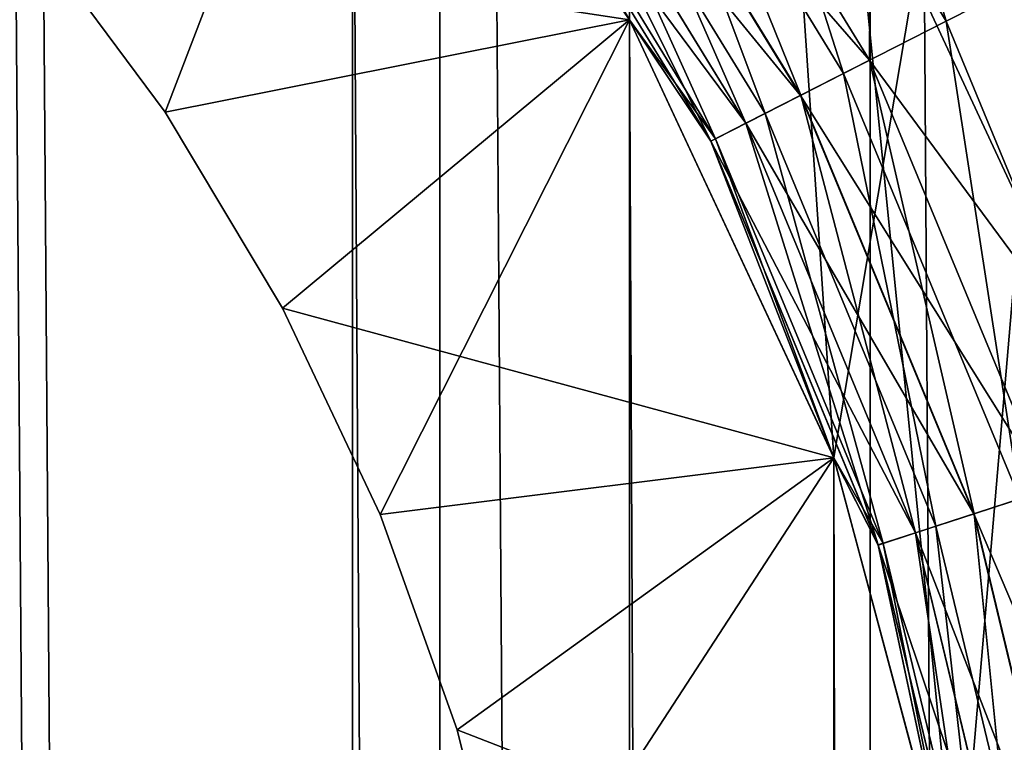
# Model space of a CAD drawing. Header units: metres. Extents: x -86 to 86, y -57 to 57.
# Tile 263 of 278: x 40.73 to 42.51, y 38.7 to 40. Entities that reach past the tile are written whole.
import ezdxf

# ---------------------------------------------------------------- set-up
doc = ezdxf.new("R2010")
doc.units = ezdxf.units.M
doc.layers.add('solid_125286', color=7, linetype='CONTINUOUS')

msp = doc.modelspace()

# ---------------------------------------------------------------- linework, layer by layer
at = {"layer": 'solid_125286'}
for points in [[(42.969261, 55.193535, -2), (42.5, 18.932886, -2), (42.265976, 54.764923, -2)], [(42.561554, 19.714966, -2), (42.5, 18.932886, -2), (42.969261, 55.193535, -2)], [(42.265976, 54.764923, -2), (42.252983, -54.758366, -2), (41.49025, 54.453724, -2)], [(42.265976, 54.764923, -2), (42.5, 18.932886, -2), (42.252983, -54.758366, -2)], [(41.49025, 54.453724, -2), (41.475212, -54.449116, -2), (40.668133, 54.275387, -2)], [(41.49025, 54.453724, -2), (42.252983, -54.758366, -2), (41.475212, -54.449116, -2)], [(40.668133, 54.275387, -2), (41.475212, -54.449116, -2), (40.65712, -54.273968, -2)], [(41.830116, 40.000019, 44.5), (42.198387, 39.210236, 44.5), (41.905605, 43.56963, 44.5)], [(41.905605, 43.56963, 69.5), (42.198383, 39.210239, 69.5), (41.830116, 40.000019, 69.5)], [(41.830116, 40.000019, 53.5), (42.198387, 39.210236, 53.5), (41.905605, 43.56963, 53.5)], [(41.905605, 43.56963, 51.5), (42.198383, 39.210239, 51.5), (41.830116, 40.000019, 51.5)], [(41.905605, 43.56963, 60.5), (42.198383, 39.210239, 60.5), (41.830116, 40.000019, 60.5)], [(41.905605, 43.56963, 62.5), (41.830116, 40.000019, 62.5), (42.198387, 39.210236, 62.5)], [(42.424034, 38.368114, 44.5), (42.803261, 42.803261, 44.5), (41.905605, 43.56963, 44.5)], [(42.198387, 39.210236, 44.5), (42.424034, 38.368114, 44.5), (41.905605, 43.56963, 44.5)], [(41.905605, 43.56963, 69.5), (42.803261, 42.803261, 69.5), (42.198383, 39.210239, 69.5)], [(42.424034, 38.368114, 53.5), (42.803261, 42.803261, 53.5), (41.905605, 43.56963, 53.5)], [(42.198387, 39.210236, 53.5), (42.424034, 38.368114, 53.5), (41.905605, 43.56963, 53.5)], [(41.905605, 43.56963, 51.5), (42.803261, 42.803261, 51.5), (42.198383, 39.210239, 51.5)], [(41.905605, 43.56963, 60.5), (42.803261, 42.803261, 60.5), (42.198383, 39.210239, 60.5)], [(41.905605, 43.56963, 62.5), (42.198387, 39.210236, 62.5), (42.424034, 38.368114, 62.5)], [(42.803261, 42.803261, 62.5), (41.905605, 43.56963, 62.5), (42.424034, 38.368114, 62.5)], [(42.803261, 42.803261, 69.5), (42.424034, 38.368114, 69.5), (42.198383, 39.210239, 69.5)], [(42.803261, 42.803261, 51.5), (42.424034, 38.368114, 51.5), (42.198383, 39.210239, 51.5)], [(42.803261, 42.803261, 60.5), (42.424034, 38.368114, 60.5), (42.198383, 39.210239, 60.5)], [(42.424034, 38.368114, 44.5), (42.5, 37.5, 44.5), (42.803261, 42.803261, 44.5)], [(42.803261, 42.803261, 69.5), (42.5, 37.5, 69.5), (42.424034, 38.368114, 69.5)], [(42.424034, 38.368114, 53.5), (42.5, 37.5, 53.5), (42.803261, 42.803261, 53.5)], [(42.803261, 42.803261, 51.5), (42.5, 37.5, 51.5), (42.424034, 38.368114, 51.5)], [(42.803261, 42.803261, 60.5), (42.5, 37.5, 60.5), (42.424034, 38.368114, 60.5)], [(42.803261, 42.803261, 62.5), (42.424034, 38.368114, 62.5), (42.5, 37.5, 62.5)], [(42.5, 37.5, 44.5), (45, 34.978203, 44.5), (42.803261, 42.803261, 44.5)], [(42.803261, 42.803261, 69.5), (42.5, 35.000019, 69.5), (42.5, 37.5, 69.5)], [(42.803261, 42.803261, 69.5), (43.56963, 41.905605, 69.5), (42.5, 35.000019, 69.5)], [(42.5, 37.5, 53.5), (45, 34.978203, 53.5), (42.803261, 42.803261, 53.5)], [(42.803261, 42.803261, 51.5), (42.5, 35.000019, 51.5), (42.5, 37.5, 51.5)], [(42.803261, 42.803261, 51.5), (43.56963, 41.905605, 51.5), (42.5, 35.000019, 51.5)], [(42.803261, 42.803261, 60.5), (42.5, 35.000019, 60.5), (42.5, 37.5, 60.5)], [(42.803261, 42.803261, 60.5), (43.56963, 41.905605, 60.5), (42.5, 35.000019, 60.5)], [(45, 34.978203, 62.5), (42.803261, 42.803261, 62.5), (42.5, 37.5, 62.5)], [(43.56963, 41.905605, 69.5), (44.185005, 40.900078, 69.5), (42.5, 35.000019, 69.5)], [(43.56963, 41.905605, 51.5), (44.185005, 40.900078, 51.5), (42.5, 35.000019, 51.5)], [(43.56963, 41.905605, 60.5), (44.185005, 40.900078, 60.5), (42.5, 35.000019, 60.5)], [(41.330288, -40.713818, 105), (41.330288, 40.713818, 105), (40.713818, 41.330288, 105)], [(41.330288, -40.713818, 105), (40.713818, 41.330288, 105), (40.713818, -41.330288, 105)], [(42.264843, 40.247047, 42.5), (44.185005, 40.900078, 42.5), (44.635948, 39.808067, 42.5)], [(42.264843, 40.247047, 71.5), (44.635948, 39.808067, 71.5), (44.185005, 40.900078, 71.5)], [(44.185005, 40.900078, 69.5), (44.635948, 39.808067, 69.5), (42.5, 35.000019, 69.5)], [(44.185005, 40.900078, 51.5), (44.635948, 39.808067, 51.5), (42.5, 35.000019, 51.5)], [(44.185005, 40.900078, 60.5), (44.635948, 39.808067, 60.5), (42.5, 35.000019, 60.5)], [(41.950146, 40.733219, 10.133582), (42.401142, 39.997257, 10.133582), (42.145531, 40.875175, 10.033804)], [(42.401142, 39.997257, 10.133582), (42.616329, 40.106899, 10.033804), (42.145531, 40.875175, 10.033804)], [(41.782341, 40.611301, 10.292523), (42.216331, 39.903091, 10.292523), (41.950146, 40.733219, 10.133582)], [(42.216331, 39.903091, 10.292523), (42.401142, 39.997257, 10.133582), (41.950146, 40.733219, 10.133582)], [(40.746498, 40.164631, 103), (41.330223, 40.71394, 103.5), (41.830128, 40, 103.5)], [(40.992321, 39.833172, 103), (41.330223, 40.71394, 102.5), (40.746498, 40.164631, 103)], [(40.746498, 40.164631, 101), (41.330223, 40.71394, 101.5), (41.830128, 40, 101.5)], [(40.992321, 39.833172, 101), (41.330223, 40.71394, 100.5), (40.746498, 40.164631, 101)], [(40.746498, 40.164631, 99), (41.330223, 40.71394, 99.5), (41.830128, 40, 99.5)], [(40.992321, 39.833172, 99), (41.330223, 40.71394, 98.5), (40.746498, 40.164631, 99)], [(40.746498, 40.164631, 97), (41.330223, 40.71394, 97.5), (41.830128, 40, 97.5)], [(40.992321, 39.833172, 97), (41.330223, 40.71394, 96.5), (40.746498, 40.164631, 97)], [(40.746498, 40.164631, 95), (41.330223, 40.71394, 95.5), (41.830128, 40, 95.5)], [(40.992321, 39.833172, 95), (41.330223, 40.71394, 94.5), (40.746498, 40.164631, 95)], [(40.746498, 40.164631, 93), (41.330223, 40.71394, 93.5), (41.830128, 40, 93.5)], [(40.992321, 39.833172, 93), (41.330223, 40.71394, 92.5), (40.746498, 40.164631, 93)], [(40.746498, 40.164631, 91), (41.330223, 40.71394, 91.5), (41.830128, 40, 91.5)], [(40.992321, 39.833172, 91), (41.330223, 40.71394, 90.5), (40.746498, 40.164631, 91)], [(40.746498, 40.164631, 89), (41.330223, 40.71394, 89.5), (41.830128, 40, 89.5)], [(40.992321, 39.833172, 89), (41.330223, 40.71394, 88.5), (40.746498, 40.164631, 89)], [(40.746498, 40.164631, 87), (41.330223, 40.71394, 87.5), (41.830128, 40, 87.5)], [(40.992321, 39.833172, 87), (41.330223, 40.71394, 86.5), (40.746498, 40.164631, 87)], [(40.746498, 40.164631, 85), (41.330223, 40.71394, 85.5), (41.830128, 40, 85.5)], [(40.992321, 39.833172, 85), (41.330223, 40.71394, 84.5), (40.746498, 40.164631, 85)], [(40.746498, 40.164631, 83), (41.330223, 40.71394, 83.5), (41.830128, 40, 83.5)], [(40.992321, 39.833172, 83), (41.330223, 40.71394, 82.5), (40.746498, 40.164631, 83)], [(40.746498, 40.164631, 81), (41.330223, 40.71394, 81.5), (41.830128, 40, 81.5)], [(40.992321, 39.833172, 81), (41.330223, 40.71394, 80.5), (40.746498, 40.164631, 81)], [(40.746498, 40.164631, 79), (41.330223, 40.71394, 79.5), (41.830128, 40, 79.5)], [(40.992321, 39.833172, 79), (41.330223, 40.71394, 78.5), (40.746498, 40.164631, 79)], [(40.746498, 40.164631, 77), (41.330223, 40.71394, 77.5), (41.830128, 40, 77.5)], [(40.992321, 39.833172, 77), (41.330223, 40.71394, 76.5), (40.746498, 40.164631, 77)], [(40.746498, 40.164631, 75), (41.330223, 40.71394, 75.5), (41.830128, 40, 75.5)], [(40.992321, 39.833172, 75), (41.330223, 40.71394, 74.5), (40.746498, 40.164631, 75)], [(40.746498, 40.164631, 73), (41.330223, 40.71394, 73.5), (41.830128, 40, 73.5)], [(40.992321, 39.833172, 73), (41.330223, 40.71394, 72.5), (40.746498, 40.164631, 73)], [(40.992321, 39.833172, 103), (41.830128, 40, 102.5), (41.330223, 40.71394, 102.5)], [(40.992321, 39.833172, 101), (41.830128, 40, 100.5), (41.330223, 40.71394, 100.5)], [(40.992321, 39.833172, 99), (41.830128, 40, 98.5), (41.330223, 40.71394, 98.5)], [(40.992321, 39.833172, 97), (41.830128, 40, 96.5), (41.330223, 40.71394, 96.5)], [(40.992321, 39.833172, 95), (41.830128, 40, 94.5), (41.330223, 40.71394, 94.5)], [(40.992321, 39.833172, 93), (41.830128, 40, 92.5), (41.330223, 40.71394, 92.5)], [(40.992321, 39.833172, 91), (41.830128, 40, 90.5), (41.330223, 40.71394, 90.5)], [(40.992321, 39.833172, 89), (41.830128, 40, 88.5), (41.330223, 40.71394, 88.5)], [(40.992321, 39.833172, 87), (41.830128, 40, 86.5), (41.330223, 40.71394, 86.5)], [(40.992321, 39.833172, 85), (41.830128, 40, 84.5), (41.330223, 40.71394, 84.5)], [(40.992321, 39.833172, 83), (41.830128, 40, 82.5), (41.330223, 40.71394, 82.5)], [(40.992321, 39.833172, 81), (41.830128, 40, 80.5), (41.330223, 40.71394, 80.5)], [(40.992321, 39.833172, 79), (41.830128, 40, 78.5), (41.330223, 40.71394, 78.5)], [(40.992321, 39.833172, 77), (41.830128, 40, 76.5), (41.330223, 40.71394, 76.5)], [(40.992321, 39.833172, 75), (41.830128, 40, 74.5), (41.330223, 40.71394, 74.5)], [(40.992321, 39.833172, 73), (41.830128, 40, 72.5), (41.330223, 40.71394, 72.5)], [(41.830128, 40, 103.5), (41.330223, 40.71394, 103.5), (41.830116, 40.000019, 105)], [(41.330223, 40.71394, 101.5), (41.330223, 40.71394, 102.5), (41.830128, 40, 102.5)], [(41.830128, 40, 101.5), (41.330223, 40.71394, 101.5), (41.830128, 40, 102.5)], [(41.330223, 40.71394, 99.5), (41.330223, 40.71394, 100.5), (41.830128, 40, 100.5)], [(41.830128, 40, 99.5), (41.330223, 40.71394, 99.5), (41.830128, 40, 100.5)], [(41.330223, 40.71394, 97.5), (41.330223, 40.71394, 98.5), (41.830128, 40, 98.5)], [(41.830128, 40, 97.5), (41.330223, 40.71394, 97.5), (41.830128, 40, 98.5)], [(41.330223, 40.71394, 95.5), (41.330223, 40.71394, 96.5), (41.830128, 40, 96.5)], [(41.830128, 40, 95.5), (41.330223, 40.71394, 95.5), (41.830128, 40, 96.5)], [(41.330223, 40.71394, 93.5), (41.330223, 40.71394, 94.5), (41.830128, 40, 94.5)], [(41.830128, 40, 93.5), (41.330223, 40.71394, 93.5), (41.830128, 40, 94.5)], [(41.330223, 40.71394, 91.5), (41.330223, 40.71394, 92.5), (41.830128, 40, 92.5)], [(41.830128, 40, 91.5), (41.330223, 40.71394, 91.5), (41.830128, 40, 92.5)], [(41.330223, 40.71394, 89.5), (41.330223, 40.71394, 90.5), (41.830128, 40, 90.5)], [(41.830128, 40, 89.5), (41.330223, 40.71394, 89.5), (41.830128, 40, 90.5)], [(41.330223, 40.71394, 87.5), (41.330223, 40.71394, 88.5), (41.830128, 40, 88.5)], [(41.830128, 40, 87.5), (41.330223, 40.71394, 87.5), (41.830128, 40, 88.5)], [(41.330223, 40.71394, 85.5), (41.330223, 40.71394, 86.5), (41.830128, 40, 86.5)], [(41.830128, 40, 85.5), (41.330223, 40.71394, 85.5), (41.830128, 40, 86.5)], [(41.330223, 40.71394, 83.5), (41.330223, 40.71394, 84.5), (41.830128, 40, 84.5)], [(41.830128, 40, 83.5), (41.330223, 40.71394, 83.5), (41.830128, 40, 84.5)], [(41.330223, 40.71394, 81.5), (41.330223, 40.71394, 82.5), (41.830128, 40, 82.5)], [(41.830128, 40, 81.5), (41.330223, 40.71394, 81.5), (41.830128, 40, 82.5)], [(41.330223, 40.71394, 79.5), (41.330223, 40.71394, 80.5), (41.830128, 40, 80.5)], [(41.830128, 40, 79.5), (41.330223, 40.71394, 79.5), (41.830128, 40, 80.5)], [(41.330223, 40.71394, 77.5), (41.330223, 40.71394, 78.5), (41.830128, 40, 78.5)], [(41.830128, 40, 77.5), (41.330223, 40.71394, 77.5), (41.830128, 40, 78.5)], [(41.330223, 40.71394, 75.5), (41.330223, 40.71394, 76.5), (41.830128, 40, 76.5)], [(41.830128, 40, 75.5), (41.330223, 40.71394, 75.5), (41.830128, 40, 76.5)], [(41.330223, 40.71394, 73.5), (41.330223, 40.71394, 74.5), (41.830128, 40, 74.5)], [(41.830128, 40, 73.5), (41.330223, 40.71394, 73.5), (41.830128, 40, 74.5)], [(41.330223, 40.71394, 72), (41.330223, 40.71394, 72.5), (41.830128, 40, 72.5)], [(41.830128, 40, 72), (41.330223, 40.71394, 72), (41.830128, 40, 72.5)], [(41.564884, 40.453312, 71.84549), (41.330223, 40.71394, 72), (41.830128, 40, 72)], [(41.330223, 40.71394, 11), (41.330223, 40.71394, 42), (41.830128, 40, 42)], [(41.564766, 40.453224, 42.15406), (41.830128, 40, 42), (41.330223, 40.71394, 42)], [(41.830128, 40, 11), (41.330223, 40.71394, 11), (41.830128, 40, 42)], [(41.572651, 40.458954, 10.741181), (41.330223, 40.71394, 11), (41.830128, 40, 11)], [(41.830116, -40.000019, 105), (41.830116, 40.000019, 105), (41.330288, 40.713818, 105)], [(41.830116, -40.000019, 105), (41.330288, 40.713818, 105), (41.330288, -40.713818, 105)], [(41.824593, 40.642002, 42.475529), (42.262867, 39.926804, 42.475529), (41.711727, 40.559998, 42.404415)], [(41.824955, 40.642265, 71.52433), (41.712036, 40.560223, 71.595306), (42.138901, 39.86364, 71.595306)], [(41.824593, 40.642002, 42.475529), (42.264843, 40.247047, 42.5), (42.262867, 39.926804, 42.475529)], [(42.263268, 39.927006, 71.52433), (42.264843, 40.247047, 71.5), (41.824955, 40.642265, 71.52433)], [(42.263268, 39.927006, 71.52433), (41.824955, 40.642265, 71.52433), (42.138901, 39.86364, 71.595306)], [(41.65358, 40.51775, 10.499773), (42.07452, 39.830833, 10.499773), (41.782341, 40.611301, 10.292523)], [(42.07452, 39.830833, 10.499773), (42.216331, 39.903091, 10.292523), (41.782341, 40.611301, 10.292523)], [(41.711727, 40.559998, 42.404415), (42.138561, 39.863464, 42.404415), (41.622189, 40.494946, 42.29364)], [(41.712036, 40.560223, 71.595306), (41.622414, 40.49511, 71.705978), (42.040199, 39.813347, 71.705978)], [(42.262867, 39.926804, 42.475529), (42.138561, 39.863464, 42.404415), (41.711727, 40.559998, 42.404415)], [(42.138901, 39.86364, 71.595306), (41.712036, 40.560223, 71.595306), (42.040199, 39.813347, 71.705978)], [(41.572651, 40.458954, 10.741181), (41.985394, 39.785423, 10.741181), (41.65358, 40.51775, 10.499773)], [(41.985394, 39.785423, 10.741181), (42.07452, 39.830833, 10.499773), (41.65358, 40.51775, 10.499773)], [(41.622189, 40.494946, 42.29364), (42.039951, 39.813221, 42.29364), (41.564766, 40.453224, 42.15406)], [(41.622414, 40.49511, 71.705978), (41.564884, 40.453312, 71.84549), (41.976837, 39.781063, 71.84549)], [(42.138561, 39.863464, 42.404415), (42.039951, 39.813221, 42.29364), (41.622189, 40.494946, 42.29364)], [(42.040199, 39.813347, 71.705978), (41.622414, 40.49511, 71.705978), (41.976837, 39.781063, 71.84549)], [(41.572651, 40.458954, 10.741181), (41.830128, 40, 11), (41.985394, 39.785423, 10.741181)], [(41.564766, 40.453224, 42.15406), (41.976707, 39.780998, 42.15406), (41.830128, 40, 42)], [(42.039951, 39.813221, 42.29364), (41.976707, 39.780998, 42.15406), (41.564766, 40.453224, 42.15406)], [(41.976837, 39.781063, 71.84549), (41.564884, 40.453312, 71.84549), (41.830128, 40, 72)], [(42.262867, 39.926804, 42.475529), (42.264843, 40.247047, 42.5), (42.670467, 39.374989, 42.5)], [(42.263268, 39.927006, 71.52433), (42.670467, 39.374989, 71.5), (42.264843, 40.247047, 71.5)], [(42.670467, 39.374989, 42.5), (42.264843, 40.247047, 42.5), (44.635948, 39.808067, 42.5)], [(42.264843, 40.247047, 71.5), (42.670467, 39.374989, 71.5), (44.635948, 39.808067, 71.5)], [(40.992321, 39.833172, 103), (40.746498, 40.164631, 103), (41.830128, 40, 103.5)], [(40.992321, 39.833172, 101), (40.746498, 40.164631, 101), (41.830128, 40, 101.5)], [(40.992321, 39.833172, 99), (40.746498, 40.164631, 99), (41.830128, 40, 99.5)], [(40.992321, 39.833172, 97), (40.746498, 40.164631, 97), (41.830128, 40, 97.5)], [(40.992321, 39.833172, 95), (40.746498, 40.164631, 95), (41.830128, 40, 95.5)], [(40.992321, 39.833172, 93), (40.746498, 40.164631, 93), (41.830128, 40, 93.5)], [(40.992321, 39.833172, 91), (40.746498, 40.164631, 91), (41.830128, 40, 91.5)], [(40.992321, 39.833172, 89), (40.746498, 40.164631, 89), (41.830128, 40, 89.5)], [(40.992321, 39.833172, 87), (40.746498, 40.164631, 87), (41.830128, 40, 87.5)], [(40.992321, 39.833172, 85), (40.746498, 40.164631, 85), (41.830128, 40, 85.5)], [(40.992321, 39.833172, 83), (40.746498, 40.164631, 83), (41.830128, 40, 83.5)], [(40.992321, 39.833172, 81), (40.746498, 40.164631, 81), (41.830128, 40, 81.5)], [(40.992321, 39.833172, 79), (40.746498, 40.164631, 79), (41.830128, 40, 79.5)], [(40.992321, 39.833172, 77), (40.746498, 40.164631, 77), (41.830128, 40, 77.5)], [(40.992321, 39.833172, 75), (40.746498, 40.164631, 75), (41.830128, 40, 75.5)], [(40.992321, 39.833172, 73), (40.746498, 40.164631, 73), (41.830128, 40, 73.5)], [(42.401142, 39.997257, 10.133582), (42.731457, 39.199802, 10.133582), (42.616329, 40.106899, 10.033804)], [(41.204075, 39.479855, 103), (40.992321, 39.833172, 103), (41.830128, 40, 103.5)], [(41.204075, 39.479855, 103), (41.830128, 40, 102.5), (40.992321, 39.833172, 103)], [(41.204075, 39.479855, 101), (40.992321, 39.833172, 101), (41.830128, 40, 101.5)], [(41.204075, 39.479855, 101), (41.830128, 40, 100.5), (40.992321, 39.833172, 101)], [(41.204075, 39.479855, 99), (40.992321, 39.833172, 99), (41.830128, 40, 99.5)], [(41.204075, 39.479855, 99), (41.830128, 40, 98.5), (40.992321, 39.833172, 99)], [(41.204075, 39.479855, 97), (40.992321, 39.833172, 97), (41.830128, 40, 97.5)], [(41.204075, 39.479855, 97), (41.830128, 40, 96.5), (40.992321, 39.833172, 97)], [(41.204075, 39.479855, 95), (40.992321, 39.833172, 95), (41.830128, 40, 95.5)], [(41.204075, 39.479855, 95), (41.830128, 40, 94.5), (40.992321, 39.833172, 95)], [(41.204075, 39.479855, 93), (40.992321, 39.833172, 93), (41.830128, 40, 93.5)], [(41.204075, 39.479855, 93), (41.830128, 40, 92.5), (40.992321, 39.833172, 93)], [(41.204075, 39.479855, 91), (40.992321, 39.833172, 91), (41.830128, 40, 91.5)], [(41.204075, 39.479855, 91), (41.830128, 40, 90.5), (40.992321, 39.833172, 91)], [(41.204075, 39.479855, 89), (40.992321, 39.833172, 89), (41.830128, 40, 89.5)], [(41.204075, 39.479855, 89), (41.830128, 40, 88.5), (40.992321, 39.833172, 89)], [(41.204075, 39.479855, 87), (40.992321, 39.833172, 87), (41.830128, 40, 87.5)], [(41.204075, 39.479855, 87), (41.830128, 40, 86.5), (40.992321, 39.833172, 87)], [(41.204075, 39.479855, 85), (40.992321, 39.833172, 85), (41.830128, 40, 85.5)], [(41.204075, 39.479855, 85), (41.830128, 40, 84.5), (40.992321, 39.833172, 85)], [(41.204075, 39.479855, 83), (40.992321, 39.833172, 83), (41.830128, 40, 83.5)], [(41.204075, 39.479855, 83), (41.830128, 40, 82.5), (40.992321, 39.833172, 83)], [(41.204075, 39.479855, 81), (40.992321, 39.833172, 81), (41.830128, 40, 81.5)], [(41.204075, 39.479855, 81), (41.830128, 40, 80.5), (40.992321, 39.833172, 81)], [(41.204075, 39.479855, 79), (40.992321, 39.833172, 79), (41.830128, 40, 79.5)], [(41.204075, 39.479855, 79), (41.830128, 40, 78.5), (40.992321, 39.833172, 79)], [(41.204075, 39.479855, 77), (40.992321, 39.833172, 77), (41.830128, 40, 77.5)], [(41.204075, 39.479855, 77), (41.830128, 40, 76.5), (40.992321, 39.833172, 77)], [(41.204075, 39.479855, 75), (40.992321, 39.833172, 75), (41.830128, 40, 75.5)], [(41.204075, 39.479855, 75), (41.830128, 40, 74.5), (40.992321, 39.833172, 75)], [(41.204075, 39.479855, 73), (40.992321, 39.833172, 73), (41.830128, 40, 73.5)], [(41.204075, 39.479855, 73), (41.830128, 40, 72.5), (40.992321, 39.833172, 73)], [(41.204075, 39.479855, 103), (41.830128, 40, 103.5), (42.198463, 39.210102, 103.5)], [(41.380238, 39.107403, 103), (41.830128, 40, 102.5), (41.204075, 39.479855, 103)], [(41.204075, 39.479855, 101), (41.830128, 40, 101.5), (42.198463, 39.210102, 101.5)], [(41.380238, 39.107403, 101), (41.830128, 40, 100.5), (41.204075, 39.479855, 101)], [(41.204075, 39.479855, 99), (41.830128, 40, 99.5), (42.198463, 39.210102, 99.5)], [(41.380238, 39.107403, 99), (41.830128, 40, 98.5), (41.204075, 39.479855, 99)], [(41.204075, 39.479855, 97), (41.830128, 40, 97.5), (42.198463, 39.210102, 97.5)], [(41.380238, 39.107403, 97), (41.830128, 40, 96.5), (41.204075, 39.479855, 97)], [(41.204075, 39.479855, 95), (41.830128, 40, 95.5), (42.198463, 39.210102, 95.5)], [(41.380238, 39.107403, 95), (41.830128, 40, 94.5), (41.204075, 39.479855, 95)], [(41.204075, 39.479855, 93), (41.830128, 40, 93.5), (42.198463, 39.210102, 93.5)], [(41.380238, 39.107403, 93), (41.830128, 40, 92.5), (41.204075, 39.479855, 93)], [(41.204075, 39.479855, 91), (41.830128, 40, 91.5), (42.198463, 39.210102, 91.5)], [(41.380238, 39.107403, 91), (41.830128, 40, 90.5), (41.204075, 39.479855, 91)], [(41.204075, 39.479855, 89), (41.830128, 40, 89.5), (42.198463, 39.210102, 89.5)], [(41.380238, 39.107403, 89), (41.830128, 40, 88.5), (41.204075, 39.479855, 89)], [(41.204075, 39.479855, 87), (41.830128, 40, 87.5), (42.198463, 39.210102, 87.5)], [(41.380238, 39.107403, 87), (41.830128, 40, 86.5), (41.204075, 39.479855, 87)], [(41.204075, 39.479855, 85), (41.830128, 40, 85.5), (42.198463, 39.210102, 85.5)], [(41.380238, 39.107403, 85), (41.830128, 40, 84.5), (41.204075, 39.479855, 85)], [(41.204075, 39.479855, 83), (41.830128, 40, 83.5), (42.198463, 39.210102, 83.5)], [(41.380238, 39.107403, 83), (41.830128, 40, 82.5), (41.204075, 39.479855, 83)], [(41.204075, 39.479855, 81), (41.830128, 40, 81.5), (42.198463, 39.210102, 81.5)], [(41.380238, 39.107403, 81), (41.830128, 40, 80.5), (41.204075, 39.479855, 81)], [(41.204075, 39.479855, 79), (41.830128, 40, 79.5), (42.198463, 39.210102, 79.5)], [(41.380238, 39.107403, 79), (41.830128, 40, 78.5), (41.204075, 39.479855, 79)], [(41.204075, 39.479855, 77), (41.830128, 40, 77.5), (42.198463, 39.210102, 77.5)], [(41.380238, 39.107403, 77), (41.830128, 40, 76.5), (41.204075, 39.479855, 77)], [(41.204075, 39.479855, 75), (41.830128, 40, 75.5), (42.198463, 39.210102, 75.5)], [(41.380238, 39.107403, 75), (41.830128, 40, 74.5), (41.204075, 39.479855, 75)], [(41.204075, 39.479855, 73), (41.830128, 40, 73.5), (42.198463, 39.210102, 73.5)], [(41.380238, 39.107403, 73), (41.830128, 40, 72.5), (41.204075, 39.479855, 73)], [(41.380238, 39.107403, 103), (42.198463, 39.210102, 102.5), (41.830128, 40, 102.5)], [(41.380238, 39.107403, 101), (42.198463, 39.210102, 100.5), (41.830128, 40, 100.5)], [(41.380238, 39.107403, 99), (42.198463, 39.210102, 98.5), (41.830128, 40, 98.5)], [(41.380238, 39.107403, 97), (42.198463, 39.210102, 96.5), (41.830128, 40, 96.5)], [(41.380238, 39.107403, 95), (42.198463, 39.210102, 94.5), (41.830128, 40, 94.5)], [(41.380238, 39.107403, 93), (42.198463, 39.210102, 92.5), (41.830128, 40, 92.5)], [(41.380238, 39.107403, 91), (42.198463, 39.210102, 90.5), (41.830128, 40, 90.5)], [(41.380238, 39.107403, 89), (42.198463, 39.210102, 88.5), (41.830128, 40, 88.5)], [(41.380238, 39.107403, 87), (42.198463, 39.210102, 86.5), (41.830128, 40, 86.5)], [(41.380238, 39.107403, 85), (42.198463, 39.210102, 84.5), (41.830128, 40, 84.5)], [(41.380238, 39.107403, 83), (42.198463, 39.210102, 82.5), (41.830128, 40, 82.5)], [(41.380238, 39.107403, 81), (42.198463, 39.210102, 80.5), (41.830128, 40, 80.5)], [(41.380238, 39.107403, 79), (42.198463, 39.210102, 78.5), (41.830128, 40, 78.5)], [(41.380238, 39.107403, 77), (42.198463, 39.210102, 76.5), (41.830128, 40, 76.5)], [(41.380238, 39.107403, 75), (42.198463, 39.210102, 74.5), (41.830128, 40, 74.5)], [(41.380238, 39.107403, 73), (42.198463, 39.210102, 72.5), (41.830128, 40, 72.5)], [(42.198383, 39.210239, 51.5), (42.198387, 39.210236, 44.5), (41.830116, 40.000019, 44.5)], [(42.198383, 39.210239, 51.5), (41.830116, 40.000019, 44.5), (41.830116, 40.000019, 51.5)], [(41.830116, 40.000019, 62.5), (41.830116, 40.000019, 69.5), (42.198383, 39.210239, 69.5)], [(42.198387, 39.210236, 62.5), (41.830116, 40.000019, 62.5), (42.198383, 39.210239, 69.5)], [(42.198383, 39.210239, 60.5), (42.198387, 39.210236, 53.5), (41.830116, 40.000019, 53.5)], [(42.198383, 39.210239, 60.5), (41.830116, 40.000019, 53.5), (41.830116, 40.000019, 60.5)], [(41.830128, 40, 103.5), (41.830116, 40.000019, 105), (42.198383, 39.210239, 105)], [(42.198387, -39.210236, 105), (42.198383, 39.210239, 105), (41.830116, 40.000019, 105)], [(42.198387, -39.210236, 105), (41.830116, 40.000019, 105), (41.830116, -40.000019, 105)], [(42.198463, 39.210102, 103.5), (41.830128, 40, 103.5), (42.198383, 39.210239, 105)], [(41.830128, 40, 101.5), (41.830128, 40, 102.5), (42.198463, 39.210102, 102.5)], [(42.198463, 39.210102, 101.5), (41.830128, 40, 101.5), (42.198463, 39.210102, 102.5)], [(41.830128, 40, 99.5), (41.830128, 40, 100.5), (42.198463, 39.210102, 100.5)], [(42.198463, 39.210102, 99.5), (41.830128, 40, 99.5), (42.198463, 39.210102, 100.5)], [(41.830128, 40, 97.5), (41.830128, 40, 98.5), (42.198463, 39.210102, 98.5)], [(42.198463, 39.210102, 97.5), (41.830128, 40, 97.5), (42.198463, 39.210102, 98.5)], [(41.830128, 40, 95.5), (41.830128, 40, 96.5), (42.198463, 39.210102, 96.5)], [(42.198463, 39.210102, 95.5), (41.830128, 40, 95.5), (42.198463, 39.210102, 96.5)], [(41.830128, 40, 93.5), (41.830128, 40, 94.5), (42.198463, 39.210102, 94.5)], [(42.198463, 39.210102, 93.5), (41.830128, 40, 93.5), (42.198463, 39.210102, 94.5)], [(41.830128, 40, 91.5), (41.830128, 40, 92.5), (42.198463, 39.210102, 92.5)], [(42.198463, 39.210102, 91.5), (41.830128, 40, 91.5), (42.198463, 39.210102, 92.5)], [(41.830128, 40, 89.5), (41.830128, 40, 90.5), (42.198463, 39.210102, 90.5)], [(42.198463, 39.210102, 89.5), (41.830128, 40, 89.5), (42.198463, 39.210102, 90.5)], [(41.830128, 40, 87.5), (41.830128, 40, 88.5), (42.198463, 39.210102, 88.5)], [(42.198463, 39.210102, 87.5), (41.830128, 40, 87.5), (42.198463, 39.210102, 88.5)], [(41.830128, 40, 85.5), (41.830128, 40, 86.5), (42.198463, 39.210102, 86.5)], [(42.198463, 39.210102, 85.5), (41.830128, 40, 85.5), (42.198463, 39.210102, 86.5)], [(41.830128, 40, 83.5), (41.830128, 40, 84.5), (42.198463, 39.210102, 84.5)], [(42.198463, 39.210102, 83.5), (41.830128, 40, 83.5), (42.198463, 39.210102, 84.5)], [(41.830128, 40, 81.5), (41.830128, 40, 82.5), (42.198463, 39.210102, 82.5)], [(42.198463, 39.210102, 81.5), (41.830128, 40, 81.5), (42.198463, 39.210102, 82.5)], [(41.830128, 40, 79.5), (41.830128, 40, 80.5), (42.198463, 39.210102, 80.5)], [(42.198463, 39.210102, 79.5), (41.830128, 40, 79.5), (42.198463, 39.210102, 80.5)], [(41.830128, 40, 77.5), (41.830128, 40, 78.5), (42.198463, 39.210102, 78.5)], [(42.198463, 39.210102, 77.5), (41.830128, 40, 77.5), (42.198463, 39.210102, 78.5)], [(41.830128, 40, 75.5), (41.830128, 40, 76.5), (42.198463, 39.210102, 76.5)], [(42.198463, 39.210102, 75.5), (41.830128, 40, 75.5), (42.198463, 39.210102, 76.5)], [(41.830128, 40, 73.5), (41.830128, 40, 74.5), (42.198463, 39.210102, 74.5)], [(42.198463, 39.210102, 73.5), (41.830128, 40, 73.5), (42.198463, 39.210102, 74.5)], [(41.830128, 40, 72), (41.830128, 40, 72.5), (42.198463, 39.210102, 72.5)], [(42.198463, 39.210102, 72), (41.830128, 40, 72), (42.198463, 39.210102, 72.5)], [(41.976837, 39.781063, 71.84549), (41.830128, 40, 72), (42.198463, 39.210102, 72)], [(41.830128, 40, 11), (41.830128, 40, 42), (42.198463, 39.210102, 42)], [(41.976707, 39.780998, 42.15406), (42.198463, 39.210102, 42), (41.830128, 40, 42)], [(42.198463, 39.210102, 11), (41.830128, 40, 11), (42.198463, 39.210102, 42)], [(41.985394, 39.785423, 10.741181), (41.830128, 40, 11), (42.198463, 39.210102, 11)], [(42.216331, 39.903091, 10.292523), (42.534191, 39.135708, 10.292523), (42.401142, 39.997257, 10.133582)], [(42.534191, 39.135708, 10.292523), (42.731457, 39.199802, 10.133582), (42.401142, 39.997257, 10.133582)], [(42.262867, 39.926804, 42.475529), (42.583866, 39.151848, 42.475529), (42.138561, 39.863464, 42.404415)], [(42.263268, 39.927006, 71.52433), (42.138901, 39.86364, 71.595306), (42.451546, 39.108852, 71.595306)], [(42.262867, 39.926804, 42.475529), (42.670467, 39.374989, 42.5), (42.583866, 39.151848, 42.475529)], [(42.58429, 39.151985, 71.52433), (42.670467, 39.374989, 71.5), (42.263268, 39.927006, 71.52433)], [(42.58429, 39.151985, 71.52433), (42.263268, 39.927006, 71.52433), (42.451546, 39.108852, 71.595306)], [(42.07452, 39.830833, 10.499773), (42.382824, 39.086525, 10.499773), (42.216331, 39.903091, 10.292523)], [(42.382824, 39.086525, 10.499773), (42.534191, 39.135708, 10.292523), (42.216331, 39.903091, 10.292523)], [(42.138561, 39.863464, 42.404415), (42.451183, 39.108738, 42.404415), (42.039951, 39.813221, 42.29364)], [(42.138901, 39.86364, 71.595306), (42.040199, 39.813347, 71.705978), (42.346188, 39.074623, 71.705978)], [(42.583866, 39.151848, 42.475529), (42.451183, 39.108738, 42.404415), (42.138561, 39.863464, 42.404415)], [(42.451546, 39.108852, 71.595306), (42.138901, 39.86364, 71.595306), (42.346188, 39.074623, 71.705978)], [(41.985394, 39.785423, 10.741181), (42.287689, 39.055614, 10.741181), (42.07452, 39.830833, 10.499773)], [(42.287689, 39.055614, 10.741181), (42.382824, 39.086525, 10.499773), (42.07452, 39.830833, 10.499773)], [(42.039951, 39.813221, 42.29364), (42.345924, 39.074535, 42.29364), (41.976707, 39.780998, 42.15406)], [(42.040199, 39.813347, 71.705978), (41.976837, 39.781063, 71.84549), (42.278557, 39.052647, 71.84549)], [(42.451183, 39.108738, 42.404415), (42.345924, 39.074535, 42.29364), (42.039951, 39.813221, 42.29364)], [(42.346188, 39.074623, 71.705978), (42.040199, 39.813347, 71.705978), (42.278557, 39.052647, 71.84549)], [(44.635948, 39.808067, 69.5), (44.909374, 38.661774, 69.5), (42.5, 35.000019, 69.5)], [(44.635948, 39.808067, 51.5), (44.909374, 38.661774, 51.5), (42.5, 35.000019, 51.5)], [(44.635948, 39.808067, 60.5), (44.909374, 38.661774, 60.5), (42.5, 35.000019, 60.5)], [(41.985394, 39.785423, 10.741181), (42.198463, 39.210102, 11), (42.287689, 39.055614, 10.741181)], [(41.976707, 39.780998, 42.15406), (42.278419, 39.052601, 42.15406), (42.198463, 39.210102, 42)], [(42.345924, 39.074535, 42.29364), (42.278419, 39.052601, 42.15406), (41.976707, 39.780998, 42.15406)], [(42.278557, 39.052647, 71.84549), (41.976837, 39.781063, 71.84549), (42.198463, 39.210102, 72)], [(41.380238, 39.107403, 103), (41.204075, 39.479855, 103), (42.198463, 39.210102, 103.5)], [(41.380238, 39.107403, 101), (41.204075, 39.479855, 101), (42.198463, 39.210102, 101.5)], [(41.380238, 39.107403, 99), (41.204075, 39.479855, 99), (42.198463, 39.210102, 99.5)], [(41.380238, 39.107403, 97), (41.204075, 39.479855, 97), (42.198463, 39.210102, 97.5)], [(41.380238, 39.107403, 95), (41.204075, 39.479855, 95), (42.198463, 39.210102, 95.5)], [(41.380238, 39.107403, 93), (41.204075, 39.479855, 93), (42.198463, 39.210102, 93.5)], [(41.380238, 39.107403, 91), (41.204075, 39.479855, 91), (42.198463, 39.210102, 91.5)], [(41.380238, 39.107403, 89), (41.204075, 39.479855, 89), (42.198463, 39.210102, 89.5)], [(41.380238, 39.107403, 87), (41.204075, 39.479855, 87), (42.198463, 39.210102, 87.5)], [(41.380238, 39.107403, 85), (41.204075, 39.479855, 85), (42.198463, 39.210102, 85.5)], [(41.380238, 39.107403, 83), (41.204075, 39.479855, 83), (42.198463, 39.210102, 83.5)], [(41.380238, 39.107403, 81), (41.204075, 39.479855, 81), (42.198463, 39.210102, 81.5)], [(41.380238, 39.107403, 79), (41.204075, 39.479855, 79), (42.198463, 39.210102, 79.5)], [(41.380238, 39.107403, 77), (41.204075, 39.479855, 77), (42.198463, 39.210102, 77.5)], [(41.380238, 39.107403, 75), (41.204075, 39.479855, 75), (42.198463, 39.210102, 75.5)], [(41.380238, 39.107403, 73), (41.204075, 39.479855, 73), (42.198463, 39.210102, 73.5)], [(41.519207, 38.719002, 103), (41.380238, 39.107403, 103), (42.198463, 39.210102, 103.5)], [(41.519207, 38.719002, 103), (42.198463, 39.210102, 102.5), (41.380238, 39.107403, 103)], [(41.519207, 38.719002, 101), (41.380238, 39.107403, 101), (42.198463, 39.210102, 101.5)], [(41.519207, 38.719002, 101), (42.198463, 39.210102, 100.5), (41.380238, 39.107403, 101)], [(41.519207, 38.719002, 99), (41.380238, 39.107403, 99), (42.198463, 39.210102, 99.5)], [(41.519207, 38.719002, 99), (42.198463, 39.210102, 98.5), (41.380238, 39.107403, 99)], [(41.519207, 38.719002, 97), (41.380238, 39.107403, 97), (42.198463, 39.210102, 97.5)], [(41.519207, 38.719002, 97), (42.198463, 39.210102, 96.5), (41.380238, 39.107403, 97)], [(41.519207, 38.719002, 95), (41.380238, 39.107403, 95), (42.198463, 39.210102, 95.5)], [(41.519207, 38.719002, 95), (42.198463, 39.210102, 94.5), (41.380238, 39.107403, 95)], [(41.519207, 38.719002, 93), (41.380238, 39.107403, 93), (42.198463, 39.210102, 93.5)], [(41.519207, 38.719002, 93), (42.198463, 39.210102, 92.5), (41.380238, 39.107403, 93)], [(41.519207, 38.719002, 91), (41.380238, 39.107403, 91), (42.198463, 39.210102, 91.5)], [(41.519207, 38.719002, 91), (42.198463, 39.210102, 90.5), (41.380238, 39.107403, 91)], [(41.519207, 38.719002, 89), (41.380238, 39.107403, 89), (42.198463, 39.210102, 89.5)], [(41.519207, 38.719002, 89), (42.198463, 39.210102, 88.5), (41.380238, 39.107403, 89)], [(41.519207, 38.719002, 87), (41.380238, 39.107403, 87), (42.198463, 39.210102, 87.5)], [(41.519207, 38.719002, 87), (42.198463, 39.210102, 86.5), (41.380238, 39.107403, 87)], [(41.519207, 38.719002, 85), (41.380238, 39.107403, 85), (42.198463, 39.210102, 85.5)], [(41.519207, 38.719002, 85), (42.198463, 39.210102, 84.5), (41.380238, 39.107403, 85)], [(41.519207, 38.719002, 83), (41.380238, 39.107403, 83), (42.198463, 39.210102, 83.5)], [(41.519207, 38.719002, 83), (42.198463, 39.210102, 82.5), (41.380238, 39.107403, 83)], [(41.519207, 38.719002, 81), (41.380238, 39.107403, 81), (42.198463, 39.210102, 81.5)], [(41.519207, 38.719002, 81), (42.198463, 39.210102, 80.5), (41.380238, 39.107403, 81)], [(41.519207, 38.719002, 79), (41.380238, 39.107403, 79), (42.198463, 39.210102, 79.5)], [(41.519207, 38.719002, 79), (42.198463, 39.210102, 78.5), (41.380238, 39.107403, 79)], [(41.519207, 38.719002, 77), (41.380238, 39.107403, 77), (42.198463, 39.210102, 77.5)], [(41.519207, 38.719002, 77), (42.198463, 39.210102, 76.5), (41.380238, 39.107403, 77)], [(41.519207, 38.719002, 75), (41.380238, 39.107403, 75), (42.198463, 39.210102, 75.5)], [(41.519207, 38.719002, 75), (42.198463, 39.210102, 74.5), (41.380238, 39.107403, 75)], [(41.519207, 38.719002, 73), (41.380238, 39.107403, 73), (42.198463, 39.210102, 73.5)], [(41.519207, 38.719002, 73), (42.198463, 39.210102, 72.5), (41.380238, 39.107403, 73)], [(41.519207, 38.719002, 103), (42.198463, 39.210102, 103.5), (42.424038, 38.36824, 103.5)], [(41.619305, 38.31934, 103), (42.198463, 39.210102, 102.5), (41.519207, 38.719002, 103)], [(41.519207, 38.719002, 101), (42.198463, 39.210102, 101.5), (42.424038, 38.36824, 101.5)], [(41.619305, 38.31934, 101), (42.198463, 39.210102, 100.5), (41.519207, 38.719002, 101)], [(41.519207, 38.719002, 99), (42.198463, 39.210102, 99.5), (42.424038, 38.36824, 99.5)], [(41.619305, 38.31934, 99), (42.198463, 39.210102, 98.5), (41.519207, 38.719002, 99)], [(41.519207, 38.719002, 97), (42.198463, 39.210102, 97.5), (42.424038, 38.36824, 97.5)], [(41.619305, 38.31934, 97), (42.198463, 39.210102, 96.5), (41.519207, 38.719002, 97)], [(41.519207, 38.719002, 95), (42.198463, 39.210102, 95.5), (42.424038, 38.36824, 95.5)], [(41.619305, 38.31934, 95), (42.198463, 39.210102, 94.5), (41.519207, 38.719002, 95)], [(41.519207, 38.719002, 93), (42.198463, 39.210102, 93.5), (42.424038, 38.36824, 93.5)], [(41.619305, 38.31934, 93), (42.198463, 39.210102, 92.5), (41.519207, 38.719002, 93)], [(41.519207, 38.719002, 91), (42.198463, 39.210102, 91.5), (42.424038, 38.36824, 91.5)], [(41.619305, 38.31934, 91), (42.198463, 39.210102, 90.5), (41.519207, 38.719002, 91)], [(41.519207, 38.719002, 89), (42.198463, 39.210102, 89.5), (42.424038, 38.36824, 89.5)], [(41.619305, 38.31934, 89), (42.198463, 39.210102, 88.5), (41.519207, 38.719002, 89)], [(41.519207, 38.719002, 87), (42.198463, 39.210102, 87.5), (42.424038, 38.36824, 87.5)], [(41.619305, 38.31934, 87), (42.198463, 39.210102, 86.5), (41.519207, 38.719002, 87)], [(41.519207, 38.719002, 85), (42.198463, 39.210102, 85.5), (42.424038, 38.36824, 85.5)], [(41.619305, 38.31934, 85), (42.198463, 39.210102, 84.5), (41.519207, 38.719002, 85)], [(41.519207, 38.719002, 83), (42.198463, 39.210102, 83.5), (42.424038, 38.36824, 83.5)], [(41.619305, 38.31934, 83), (42.198463, 39.210102, 82.5), (41.519207, 38.719002, 83)], [(41.519207, 38.719002, 81), (42.198463, 39.210102, 81.5), (42.424038, 38.36824, 81.5)], [(41.619305, 38.31934, 81), (42.198463, 39.210102, 80.5), (41.519207, 38.719002, 81)], [(41.519207, 38.719002, 79), (42.198463, 39.210102, 79.5), (42.424038, 38.36824, 79.5)], [(41.619305, 38.31934, 79), (42.198463, 39.210102, 78.5), (41.519207, 38.719002, 79)], [(41.519207, 38.719002, 77), (42.198463, 39.210102, 77.5), (42.424038, 38.36824, 77.5)], [(41.619305, 38.31934, 77), (42.198463, 39.210102, 76.5), (41.519207, 38.719002, 77)], [(41.519207, 38.719002, 75), (42.198463, 39.210102, 75.5), (42.424038, 38.36824, 75.5)], [(41.619305, 38.31934, 75), (42.198463, 39.210102, 74.5), (41.519207, 38.719002, 75)], [(41.519207, 38.719002, 73), (42.198463, 39.210102, 73.5), (42.424038, 38.36824, 73.5)], [(41.619305, 38.31934, 73), (42.198463, 39.210102, 72.5), (41.519207, 38.719002, 73)], [(41.619305, 38.31934, 103), (42.424038, 38.36824, 102.5), (42.198463, 39.210102, 102.5)], [(41.619305, 38.31934, 101), (42.424038, 38.36824, 100.5), (42.198463, 39.210102, 100.5)], [(41.619305, 38.31934, 99), (42.424038, 38.36824, 98.5), (42.198463, 39.210102, 98.5)], [(41.619305, 38.31934, 97), (42.424038, 38.36824, 96.5), (42.198463, 39.210102, 96.5)], [(41.619305, 38.31934, 95), (42.424038, 38.36824, 94.5), (42.198463, 39.210102, 94.5)], [(41.619305, 38.31934, 93), (42.424038, 38.36824, 92.5), (42.198463, 39.210102, 92.5)], [(41.619305, 38.31934, 91), (42.424038, 38.36824, 90.5), (42.198463, 39.210102, 90.5)], [(41.619305, 38.31934, 89), (42.424038, 38.36824, 88.5), (42.198463, 39.210102, 88.5)], [(41.619305, 38.31934, 87), (42.424038, 38.36824, 86.5), (42.198463, 39.210102, 86.5)], [(41.619305, 38.31934, 85), (42.424038, 38.36824, 84.5), (42.198463, 39.210102, 84.5)], [(41.619305, 38.31934, 83), (42.424038, 38.36824, 82.5), (42.198463, 39.210102, 82.5)], [(41.619305, 38.31934, 81), (42.424038, 38.36824, 80.5), (42.198463, 39.210102, 80.5)], [(41.619305, 38.31934, 79), (42.424038, 38.36824, 78.5), (42.198463, 39.210102, 78.5)], [(41.619305, 38.31934, 77), (42.424038, 38.36824, 76.5), (42.198463, 39.210102, 76.5)], [(41.619305, 38.31934, 75), (42.424038, 38.36824, 74.5), (42.198463, 39.210102, 74.5)], [(41.619305, 38.31934, 73), (42.424038, 38.36824, 72.5), (42.198463, 39.210102, 72.5)], [(42.424034, 38.368114, 51.5), (42.198387, 39.210236, 44.5), (42.198383, 39.210239, 51.5)], [(42.198387, 39.210236, 62.5), (42.198383, 39.210239, 69.5), (42.424034, 38.368114, 69.5)], [(42.424034, 38.368114, 60.5), (42.198387, 39.210236, 53.5), (42.198383, 39.210239, 60.5)], [(42.198463, 39.210102, 103.5), (42.198383, 39.210239, 105), (42.424034, 38.368114, 105)], [(42.424034, -38.368114, 105), (42.424034, 38.368114, 105), (42.198383, 39.210239, 105)], [(42.424034, -38.368114, 105), (42.198383, 39.210239, 105), (42.198387, -39.210236, 105)], [(42.424034, 38.368114, 51.5), (42.424034, 38.368114, 44.5), (42.198387, 39.210236, 44.5)], [(42.424034, 38.368114, 62.5), (42.198387, 39.210236, 62.5), (42.424034, 38.368114, 69.5)], [(42.424034, 38.368114, 60.5), (42.424034, 38.368114, 53.5), (42.198387, 39.210236, 53.5)], [(42.424038, 38.36824, 103.5), (42.198463, 39.210102, 103.5), (42.424034, 38.368114, 105)], [(42.198463, 39.210102, 101.5), (42.198463, 39.210102, 102.5), (42.424038, 38.36824, 102.5)], [(42.424038, 38.36824, 101.5), (42.198463, 39.210102, 101.5), (42.424038, 38.36824, 102.5)], [(42.198463, 39.210102, 99.5), (42.198463, 39.210102, 100.5), (42.424038, 38.36824, 100.5)], [(42.424038, 38.36824, 99.5), (42.198463, 39.210102, 99.5), (42.424038, 38.36824, 100.5)], [(42.198463, 39.210102, 97.5), (42.198463, 39.210102, 98.5), (42.424038, 38.36824, 98.5)], [(42.424038, 38.36824, 97.5), (42.198463, 39.210102, 97.5), (42.424038, 38.36824, 98.5)], [(42.198463, 39.210102, 95.5), (42.198463, 39.210102, 96.5), (42.424038, 38.36824, 96.5)], [(42.424038, 38.36824, 95.5), (42.198463, 39.210102, 95.5), (42.424038, 38.36824, 96.5)], [(42.198463, 39.210102, 93.5), (42.198463, 39.210102, 94.5), (42.424038, 38.36824, 94.5)], [(42.424038, 38.36824, 93.5), (42.198463, 39.210102, 93.5), (42.424038, 38.36824, 94.5)], [(42.198463, 39.210102, 91.5), (42.198463, 39.210102, 92.5), (42.424038, 38.36824, 92.5)], [(42.424038, 38.36824, 91.5), (42.198463, 39.210102, 91.5), (42.424038, 38.36824, 92.5)], [(42.198463, 39.210102, 89.5), (42.198463, 39.210102, 90.5), (42.424038, 38.36824, 90.5)], [(42.424038, 38.36824, 89.5), (42.198463, 39.210102, 89.5), (42.424038, 38.36824, 90.5)], [(42.198463, 39.210102, 87.5), (42.198463, 39.210102, 88.5), (42.424038, 38.36824, 88.5)], [(42.424038, 38.36824, 87.5), (42.198463, 39.210102, 87.5), (42.424038, 38.36824, 88.5)], [(42.198463, 39.210102, 85.5), (42.198463, 39.210102, 86.5), (42.424038, 38.36824, 86.5)], [(42.424038, 38.36824, 85.5), (42.198463, 39.210102, 85.5), (42.424038, 38.36824, 86.5)], [(42.198463, 39.210102, 83.5), (42.198463, 39.210102, 84.5), (42.424038, 38.36824, 84.5)], [(42.424038, 38.36824, 83.5), (42.198463, 39.210102, 83.5), (42.424038, 38.36824, 84.5)], [(42.198463, 39.210102, 81.5), (42.198463, 39.210102, 82.5), (42.424038, 38.36824, 82.5)], [(42.424038, 38.36824, 81.5), (42.198463, 39.210102, 81.5), (42.424038, 38.36824, 82.5)], [(42.198463, 39.210102, 79.5), (42.198463, 39.210102, 80.5), (42.424038, 38.36824, 80.5)], [(42.424038, 38.36824, 79.5), (42.198463, 39.210102, 79.5), (42.424038, 38.36824, 80.5)], [(42.198463, 39.210102, 77.5), (42.198463, 39.210102, 78.5), (42.424038, 38.36824, 78.5)], [(42.424038, 38.36824, 77.5), (42.198463, 39.210102, 77.5), (42.424038, 38.36824, 78.5)], [(42.198463, 39.210102, 75.5), (42.198463, 39.210102, 76.5), (42.424038, 38.36824, 76.5)], [(42.424038, 38.36824, 75.5), (42.198463, 39.210102, 75.5), (42.424038, 38.36824, 76.5)], [(42.198463, 39.210102, 73.5), (42.198463, 39.210102, 74.5), (42.424038, 38.36824, 74.5)], [(42.424038, 38.36824, 73.5), (42.198463, 39.210102, 73.5), (42.424038, 38.36824, 74.5)], [(42.198463, 39.210102, 72), (42.198463, 39.210102, 72.5), (42.424038, 38.36824, 72.5)], [(42.424038, 38.36824, 72), (42.198463, 39.210102, 72), (42.424038, 38.36824, 72.5)], [(42.278557, 39.052647, 71.84549), (42.198463, 39.210102, 72), (42.424038, 38.36824, 72)], [(42.198463, 39.210102, 11), (42.198463, 39.210102, 42), (42.424038, 38.36824, 42)], [(42.278419, 39.052601, 42.15406), (42.424038, 38.36824, 42), (42.198463, 39.210102, 42)], [(42.424038, 38.36824, 11), (42.198463, 39.210102, 11), (42.424038, 38.36824, 42)], [(42.287689, 39.055614, 10.741181), (42.198463, 39.210102, 11), (42.424038, 38.36824, 11)], [(42.583866, 39.151848, 42.475529), (42.779678, 38.33622, 42.475529), (42.451183, 39.108738, 42.404415)], [(42.58429, 39.151985, 71.52433), (42.451546, 39.108852, 71.595306), (42.642262, 38.314453, 71.595306)], [(42.382824, 39.086525, 10.499773), (42.570896, 38.30315, 10.499773), (42.534191, 39.135708, 10.292523)], [(42.451183, 39.108738, 42.404415), (42.641888, 38.314396, 42.404415), (42.345924, 39.074535, 42.29364)], [(42.451546, 39.108852, 71.595306), (42.346188, 39.074623, 71.705978), (42.532848, 38.297127, 71.705978)], [(42.779678, 38.33622, 42.475529), (42.641888, 38.314396, 42.404415), (42.451183, 39.108738, 42.404415)], [(42.642262, 38.314453, 71.595306), (42.451546, 39.108852, 71.595306), (42.532848, 38.297127, 71.705978)], [(42.345924, 39.074535, 42.29364), (42.532574, 38.297081, 42.29364), (42.278419, 39.052601, 42.15406)], [(42.346188, 39.074623, 71.705978), (42.278557, 39.052647, 71.84549), (42.462612, 38.285999, 71.84549)], [(42.287689, 39.055614, 10.741181), (42.472095, 38.287502, 10.741181), (42.382824, 39.086525, 10.499773)], [(42.641888, 38.314396, 42.404415), (42.532574, 38.297081, 42.29364), (42.345924, 39.074535, 42.29364)], [(42.532848, 38.297127, 71.705978), (42.346188, 39.074623, 71.705978), (42.462612, 38.285999, 71.84549)], [(42.472095, 38.287502, 10.741181), (42.570896, 38.30315, 10.499773), (42.382824, 39.086525, 10.499773)], [(42.287689, 39.055614, 10.741181), (42.424038, 38.36824, 11), (42.472095, 38.287502, 10.741181)], [(42.278419, 39.052601, 42.15406), (42.462467, 38.285976, 42.15406), (42.424038, 38.36824, 42)], [(42.532574, 38.297081, 42.29364), (42.462467, 38.285976, 42.15406), (42.278419, 39.052601, 42.15406)], [(42.462612, 38.285999, 71.84549), (42.278557, 39.052647, 71.84549), (42.424038, 38.36824, 72)], [(41.619305, 38.31934, 103), (41.519207, 38.719002, 103), (42.424038, 38.36824, 103.5)], [(41.619305, 38.31934, 101), (41.519207, 38.719002, 101), (42.424038, 38.36824, 101.5)], [(41.619305, 38.31934, 99), (41.519207, 38.719002, 99), (42.424038, 38.36824, 99.5)], [(41.619305, 38.31934, 97), (41.519207, 38.719002, 97), (42.424038, 38.36824, 97.5)], [(41.619305, 38.31934, 95), (41.519207, 38.719002, 95), (42.424038, 38.36824, 95.5)], [(41.619305, 38.31934, 93), (41.519207, 38.719002, 93), (42.424038, 38.36824, 93.5)], [(41.619305, 38.31934, 91), (41.519207, 38.719002, 91), (42.424038, 38.36824, 91.5)], [(41.619305, 38.31934, 89), (41.519207, 38.719002, 89), (42.424038, 38.36824, 89.5)], [(41.619305, 38.31934, 87), (41.519207, 38.719002, 87), (42.424038, 38.36824, 87.5)], [(41.619305, 38.31934, 85), (41.519207, 38.719002, 85), (42.424038, 38.36824, 85.5)], [(41.619305, 38.31934, 83), (41.519207, 38.719002, 83), (42.424038, 38.36824, 83.5)], [(41.619305, 38.31934, 81), (41.519207, 38.719002, 81), (42.424038, 38.36824, 81.5)], [(41.619305, 38.31934, 79), (41.519207, 38.719002, 79), (42.424038, 38.36824, 79.5)], [(41.619305, 38.31934, 77), (41.519207, 38.719002, 77), (42.424038, 38.36824, 77.5)], [(41.619305, 38.31934, 75), (41.519207, 38.719002, 75), (42.424038, 38.36824, 75.5)], [(41.619305, 38.31934, 73), (41.519207, 38.719002, 73), (42.424038, 38.36824, 73.5)]]:
    msp.add_3dface(points, dxfattribs=at)

doc.saveas('drawing.dxf')
